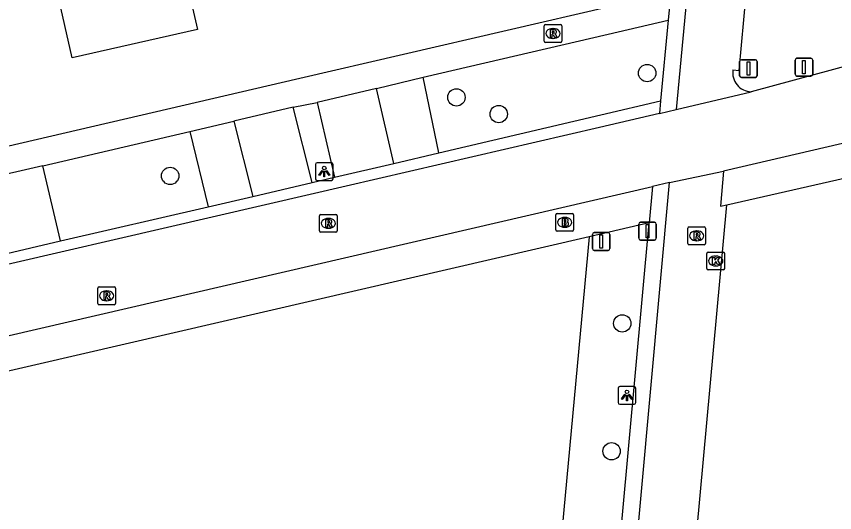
# Model space of a CAD drawing. Extents: x 156414 to 157775, y 382335 to 383765.
# Drawn here: x 156784.89 to 156830.97, y 383193.66 to 383221.63 of the extents above; entities that cross this region are included whole.
import ezdxf

# ---------------------------------------------------------------- set-up
doc = ezdxf.new("R2010")
doc.units = 0
for name, color, linetype in [('IMGEO_Berm_groen', 7, 'Continuous'), ('IMGEO_Boom', 7, 'Continuous'), ('IMGEO_Brandkraan', 7, 'Continuous'), ('IMGEO_Fietspad_gesloten', 7, 'Continuous'), ('IMGEO_Kolk', 7, 'Continuous'), ('IMGEO_Lichtpunt', 7, 'Continuous'), ('IMGEO_Pand', 7, 'Continuous'), ('IMGEO_Parkeervlak_open', 7, 'Continuous'), ('IMGEO_Rijbaan_lokaal_gesloten', 7, 'Continuous'), ('IMGEO_Rijbaan_lokaal_open', 7, 'Continuous'), ('IMGEO_Rioolput', 7, 'Continuous'), ('IMGEO_Verkeersbordpaal', 7, 'Continuous'), ('IMGEO_Voetpad_open', 7, 'Continuous')]:
    doc.layers.add(name, color=color, linetype=linetype)

msp = doc.modelspace()

# ---------------------------------------------------------------- linework, layer by layer
at = {"layer": 'IMGEO_Berm_groen'}
msp.add_lwpolyline([(156817.138, 383209.21), (156812.833, 383162.636)], dxfattribs=at)
at = {"layer": 'IMGEO_Boom'}
for centre in [(156820.413, 383218.43), (156809.675, 383217.063), (156812.057, 383216.119), (156793.553, 383212.639), (156819.009, 383204.327), (156818.407, 383197.122)]:
    msp.add_circle(centre, 0.489, dxfattribs=at)
at = {"layer": 'IMGEO_Brandkraan'}
for p, q in [((156815.272, 383209.594), (156815.272, 383210.446)), ((156815.347, 383210.52), (156816.199, 383210.52)), ((156815.76, 383210.3), (156815.785, 383210.3)), ((156816.273, 383210.446), (156816.273, 383209.594)), ((156815.783, 383209.74), (156815.758, 383209.74)), ((156816.199, 383209.52), (156815.347, 383209.52))]:
    msp.add_line(p, q, dxfattribs=at)
for points in [[(156815.272, 383209.594), (156815.272, 383210.446)], [(156815.347, 383210.52), (156816.199, 383210.52)], [(156815.62, 383210.22), (156815.62, 383209.82), (156815.833, 383209.82)], [(156815.851, 383210.22), (156815.62, 383210.22)], [(156816.273, 383210.446), (156816.273, 383209.594)], [(156815.799, 383210.139), (156815.745, 383210.139), (156815.745, 383210.063)], [(156815.745, 383210.063), (156815.798, 383210.063)], [(156815.807, 383209.987), (156815.745, 383209.987), (156815.745, 383209.906)], [(156815.745, 383209.906), (156815.807, 383209.906)], [(156816.199, 383209.52), (156815.347, 383209.52)]]:
    msp.add_lwpolyline(points, dxfattribs=at)
for centre, radius, start, end in [((156815.349, 383210.444), 0.0765, 91.552, 178.448), ((156815.349, 383210.444), 0.0765, 91.552, 178.448), ((156815.855, 383210.075), 0.145, 59.4692, 91.5367), ((156815.88, 383210.122), 0.0922, 285.5137, 58.1501), ((156816.197, 383210.444), 0.0765, 1.552, 88.448), ((156816.197, 383210.444), 0.0765, 1.552, 88.448), ((156815.8, 383210.101), 0.0379, 267.8285, 90.9355), ((156815.808, 383209.946), 0.0404, 269.8759, 90.5077), ((156815.839, 383210.071), 0.251, 268.6676, 293.5347), ((156815.885, 383209.93), 0.105, 301.3115, 78.989), ((156815.349, 383209.596), 0.0765, 181.552, 268.448), ((156815.349, 383209.596), 0.0765, 181.552, 268.448), ((156816.197, 383209.596), 0.0765, 271.552, 358.448), ((156816.197, 383209.596), 0.0765, 271.552, 358.448)]:
    msp.add_arc(centre, radius, start, end, dxfattribs=at)
for centre, major_axis, ratio, start_param, end_param in [((156815.759, 383210.02), (-0.387, 0.002), 0.722429, 4.712389, 7.853982), ((156815.784, 383210.02), (-0.39, 0.002), 0.717154, 1.570796, 4.712389)]:
    msp.add_ellipse(centre, major_axis=major_axis, ratio=ratio, start_param=start_param, end_param=end_param, dxfattribs=at)
at = {"layer": 'IMGEO_Fietspad_gesloten'}
for points in [[(156825.238, 383218.606), (156825.585, 383218.585), (156828.482, 383250), (156828.551, 383250.802), (156830.78, 383274.941), (156830.461, 383274.97), (156830.563, 383276.081)], [(156827.517, 383275.462), (156827.42, 383274.005), (156825.75, 383255.841), (156825.205, 383250), (156822.054, 383216.381)], [(156824.718, 383212.905), (156824.538, 383210.929), (156824.899, 383211.011)], [(156811.984, 383101.301), (156816.709, 383157.337), (156816.852, 383159.002), (156821.67, 383212.256)], [(156820.377, 383161.671), (156824.899, 383211.011)]]:
    msp.add_lwpolyline(points, dxfattribs=at)
msp.add_arc((156826.303, 383218.453), 1.076, 171.8112, 267.9008, dxfattribs=at)
at = {"layer": 'IMGEO_Kolk'}
for p, q in [((156823.851, 383208.343), (156824.703, 383208.343)), ((156823.776, 383207.417), (156823.776, 383208.269)), ((156824.264, 383208.123), (156824.289, 383208.123)), ((156824.777, 383208.269), (156824.777, 383207.417)), ((156824.287, 383207.563), (156824.262, 383207.563)), ((156824.703, 383207.343), (156823.851, 383207.343))]:
    msp.add_line(p, q, dxfattribs=at)
for points in [[(156823.851, 383208.343), (156824.703, 383208.343)], [(156823.776, 383207.417), (156823.776, 383208.269)], [(156824.097, 383208.043), (156824.22, 383208.043), (156824.22, 383207.892), (156824.35, 383208.043), (156824.514, 383208.043), (156824.368, 383207.892), (156824.521, 383207.643), (156824.369, 383207.643), (156824.284, 383207.807), (156824.22, 383207.74), (156824.22, 383207.643), (156824.097, 383207.643), (156824.097, 383208.043)], [(156824.777, 383208.269), (156824.777, 383207.417)], [(156824.703, 383207.343), (156823.851, 383207.343)]]:
    msp.add_lwpolyline(points, dxfattribs=at)
for centre, start, end in [((156823.853, 383208.267), 91.552, 178.448), ((156823.853, 383208.267), 91.552, 178.448), ((156824.701, 383208.267), 1.552, 88.448), ((156824.701, 383208.267), 1.552, 88.448), ((156823.853, 383207.419), 181.552, 268.448), ((156823.853, 383207.419), 181.552, 268.448), ((156824.701, 383207.419), 271.552, 358.448), ((156824.701, 383207.419), 271.552, 358.448)]:
    msp.add_arc(centre, 0.0765, start, end, dxfattribs=at)
for centre, major_axis, ratio, start_param, end_param in [((156824.263, 383207.843), (-0.387, 0.002), 0.722429, 4.712389, 7.853982), ((156824.288, 383207.843), (-0.39, 0.002), 0.717154, 1.570796, 4.712389)]:
    msp.add_ellipse(centre, major_axis=major_axis, ratio=ratio, start_param=start_param, end_param=end_param, dxfattribs=at)
at = {"layer": 'IMGEO_Lichtpunt'}
for p, q in [((156802.632, 383213.378), (156801.824, 383213.378)), ((156802.632, 383213.378), (156801.824, 383213.378)), ((156801.73, 383213.283), (156801.73, 383212.476)), ((156801.73, 383213.283), (156801.73, 383212.476)), ((156802.726, 383212.476), (156802.726, 383213.283)), ((156802.726, 383212.476), (156802.726, 383213.283)), ((156801.824, 383212.382), (156802.632, 383212.382)), ((156801.824, 383212.382), (156802.632, 383212.382)), ((156818.774, 383200.671), (156818.774, 383199.864)), ((156818.774, 383200.671), (156818.774, 383199.864)), ((156819.676, 383200.766), (156818.868, 383200.766)), ((156819.676, 383200.766), (156818.868, 383200.766)), ((156819.77, 383199.864), (156819.77, 383200.671)), ((156819.77, 383199.864), (156819.77, 383200.671)), ((156818.868, 383199.77), (156819.676, 383199.77)), ((156818.868, 383199.77), (156819.676, 383199.77))]:
    msp.add_line(p, q, dxfattribs=at)
for points in [[(156802.104, 383212.947), (156802.143, 383212.919), (156801.955, 383212.657), (156801.917, 383212.684), (156802.104, 383212.947)], [(156802.316, 383212.919), (156802.354, 383212.946), (156802.541, 383212.684), (156802.502, 383212.656), (156802.316, 383212.919)], [(156802.206, 383212.899), (156802.253, 383212.899), (156802.253, 383212.577), (156802.206, 383212.577), (156802.206, 383212.899)], [(156819.148, 383200.335), (156819.187, 383200.307), (156818.999, 383200.045), (156818.961, 383200.072), (156819.148, 383200.335)], [(156819.25, 383200.287), (156819.297, 383200.287), (156819.297, 383199.965), (156819.25, 383199.965), (156819.25, 383200.287)], [(156819.36, 383200.307), (156819.398, 383200.334), (156819.585, 383200.072), (156819.546, 383200.044), (156819.36, 383200.307)]]:
    msp.add_lwpolyline(points, dxfattribs=at)
for centre in [(156802.229, 383213.081), (156819.273, 383200.469)]:
    msp.add_circle(centre, 0.0994, dxfattribs=at)
for centre, start, end in [((156801.824, 383213.283), 90, 180), ((156801.824, 383213.283), 90, 180), ((156802.632, 383213.283), 0, 90), ((156802.632, 383213.283), 0, 90), ((156801.824, 383212.476), 180, 270), ((156801.824, 383212.476), 180, 270), ((156802.632, 383212.476), 270, 0), ((156802.632, 383212.476), 270, 360), ((156818.868, 383200.671), 90, 180), ((156818.868, 383200.671), 90, 180), ((156819.676, 383200.671), 0, 90), ((156819.676, 383200.671), 0, 90), ((156818.868, 383199.864), 180, 270), ((156818.868, 383199.864), 180, 270), ((156819.676, 383199.864), 270, 0), ((156819.676, 383199.864), 270, 360)]:
    msp.add_arc(centre, 0.0946, start, end, dxfattribs=at)
at = {"layer": 'IMGEO_Pand'}
msp.add_lwpolyline([(156795.645, 383237.154), (156797.367, 383229.703), (156793.299, 383228.768), (156794.544, 383223.275), (156795.086, 383220.882), (156788.038, 383219.285), (156785.423, 383230.82), (156789.223, 383231.698), (156788.911, 383233.051)], dxfattribs=at)
at = {"layer": 'IMGEO_Parkeervlak_open'}
for points in [[(156808.688, 383213.936), (156807.798, 383218.194)], [(156794.657, 383215.139), (156795.691, 383210.893)]]:
    msp.add_lwpolyline(points, dxfattribs=at)
at = {"layer": 'IMGEO_Rijbaan_lokaal_gesloten'}
for points in [[(156838.657, 383220.734), (156826.264, 383217.377)], [(156822.054, 383216.381), (156826.264, 383217.377)], [(156841.342, 383216.765), (156824.718, 383212.905)], [(156821.099, 383216.155), (156817.73, 383215.358), (156801.681, 383211.646), (156751.021, 383199.928), (156734.433, 383196.086), (156729.763, 383195.017)], [(156821.099, 383216.155), (156822.054, 383216.381)], [(156821.67, 383212.256), (156824.718, 383212.905)], [(156730.65, 383191.175), (156820.712, 383212.034)], [(156821.67, 383212.256), (156820.712, 383212.034)]]:
    msp.add_lwpolyline(points, dxfattribs=at)
at = {"layer": 'IMGEO_Rijbaan_lokaal_open'}
for points in [[(156805.177, 383217.566), (156801.823, 383216.781)], [(156806.151, 383213.341), (156805.177, 383217.566)], [(156801.823, 383216.781), (156802.812, 383212.557)], [(156808.688, 383213.936), (156817.797, 383216.075), (156821.166, 383216.866)], [(156821.166, 383216.866), (156821.099, 383216.155)], [(156800.475, 383216.503), (156797.135, 383215.72)], [(156801.544, 383212.259), (156800.475, 383216.503)], [(156797.135, 383215.72), (156798.212, 383211.477)], [(156806.151, 383213.341), (156808.688, 383213.936)], [(156786.386, 383213.206), (156783.03, 383212.43)], [(156787.381, 383208.985), (156786.386, 383213.206)], [(156802.812, 383212.557), (156806.151, 383213.341)], [(156801.544, 383212.259), (156802.812, 383212.557)], [(156798.212, 383211.477), (156801.544, 383212.259)], [(156795.691, 383210.893), (156798.212, 383211.477)], [(156787.381, 383208.985), (156795.691, 383210.893)], [(156784.031, 383208.195), (156787.381, 383208.985)]]:
    msp.add_lwpolyline(points, dxfattribs=at)
at = {"layer": 'IMGEO_Rioolput'}
for p, q in [((156814.61, 383220.235), (156814.61, 383221.087)), ((156814.685, 383221.161), (156815.537, 383221.161)), ((156815.098, 383220.941), (156815.123, 383220.941)), ((156815.611, 383221.087), (156815.611, 383220.235)), ((156815.121, 383220.381), (156815.096, 383220.381)), ((156815.537, 383220.161), (156814.685, 383220.161)), ((156801.963, 383209.538), (156801.963, 383210.39)), ((156802.038, 383210.464), (156802.89, 383210.464)), ((156802.451, 383210.244), (156802.476, 383210.244)), ((156802.964, 383210.39), (156802.964, 383209.538)), ((156802.474, 383209.684), (156802.449, 383209.684)), ((156822.705, 383208.834), (156822.705, 383209.686)), ((156822.78, 383209.76), (156823.632, 383209.76)), ((156823.706, 383209.686), (156823.706, 383208.834)), ((156802.89, 383209.464), (156802.038, 383209.464)), ((156823.193, 383209.54), (156823.218, 383209.54)), ((156823.216, 383208.98), (156823.191, 383208.98)), ((156823.632, 383208.76), (156822.78, 383208.76)), ((156789.477, 383205.454), (156789.477, 383206.306)), ((156789.552, 383206.38), (156790.404, 383206.38)), ((156789.965, 383206.16), (156789.99, 383206.16)), ((156790.478, 383206.306), (156790.478, 383205.454)), ((156789.988, 383205.6), (156789.963, 383205.6)), ((156790.404, 383205.38), (156789.552, 383205.38))]:
    msp.add_line(p, q, dxfattribs=at)
for points in [[(156814.61, 383220.235), (156814.61, 383221.087)], [(156814.685, 383221.161), (156815.537, 383221.161)], [(156815.199, 383220.859), (156814.947, 383220.861), (156814.947, 383220.461)], [(156815.125, 383220.78), (156815.071, 383220.78), (156815.071, 383220.699)], [(156815.611, 383221.087), (156815.611, 383220.235)], [(156814.947, 383220.461), (156815.071, 383220.461), (156815.071, 383220.623), (156815.082, 383220.623)], [(156815.071, 383220.699), (156815.123, 383220.699)], [(156815.129, 383220.594), (156815.2, 383220.461), (156815.34, 383220.461), (156815.275, 383220.587)], [(156815.537, 383220.161), (156814.685, 383220.161)], [(156801.963, 383209.538), (156801.963, 383210.39)], [(156802.038, 383210.464), (156802.89, 383210.464)], [(156802.552, 383210.162), (156802.3, 383210.164), (156802.3, 383209.764)], [(156802.964, 383210.39), (156802.964, 383209.538)], [(156802.3, 383209.764), (156802.424, 383209.764), (156802.424, 383209.926), (156802.435, 383209.926)], [(156802.478, 383210.083), (156802.424, 383210.083), (156802.424, 383210.002)], [(156802.424, 383210.002), (156802.476, 383210.002)], [(156802.482, 383209.897), (156802.553, 383209.764), (156802.693, 383209.764), (156802.628, 383209.89)], [(156822.705, 383208.834), (156822.705, 383209.686)], [(156822.78, 383209.76), (156823.632, 383209.76)], [(156823.706, 383209.686), (156823.706, 383208.834)], [(156802.89, 383209.464), (156802.038, 383209.464)], [(156823.294, 383209.458), (156823.042, 383209.46), (156823.042, 383209.06)], [(156823.042, 383209.06), (156823.166, 383209.06), (156823.166, 383209.222), (156823.177, 383209.222)], [(156823.22, 383209.379), (156823.166, 383209.379), (156823.166, 383209.298)], [(156823.166, 383209.298), (156823.218, 383209.298)], [(156823.224, 383209.193), (156823.295, 383209.06), (156823.435, 383209.06), (156823.37, 383209.186)], [(156823.632, 383208.76), (156822.78, 383208.76)], [(156789.477, 383205.454), (156789.477, 383206.306)], [(156789.552, 383206.38), (156790.404, 383206.38)], [(156790.066, 383206.078), (156789.814, 383206.08), (156789.814, 383205.68)], [(156789.992, 383205.999), (156789.938, 383205.999), (156789.938, 383205.918)], [(156790.478, 383206.306), (156790.478, 383205.454)], [(156789.814, 383205.68), (156789.938, 383205.68), (156789.938, 383205.842), (156789.949, 383205.842)], [(156789.938, 383205.918), (156789.99, 383205.918)], [(156789.996, 383205.813), (156790.067, 383205.68), (156790.207, 383205.68), (156790.142, 383205.806)], [(156790.404, 383205.38), (156789.552, 383205.38)]]:
    msp.add_lwpolyline(points, dxfattribs=at)
for centre, radius, start, end in [((156814.687, 383221.085), 0.0765, 91.552, 178.448), ((156814.687, 383221.085), 0.0765, 91.552, 178.448), ((156815.131, 383220.684), 0.0964, 77.0061, 93.1865), ((156815.145, 383220.741), 0.0378, 276.6634, 79.6772), ((156815.198, 383220.749), 0.109, 350.3612, 89.416), ((156815.535, 383221.085), 0.0765, 1.552, 88.448), ((156815.535, 383221.085), 0.0765, 1.552, 88.448), ((156815.081, 383220.57), 0.0533, 26.0293, 88.6989), ((156815.107, 383220.888), 0.19, 274.7715, 282.9687), ((156815.196, 383220.749), 0.112, 277.5842, 350.9817), ((156815.18, 383220.534), 0.108, 29.5134, 73.7905), ((156814.687, 383220.237), 0.0765, 181.552, 268.448), ((156814.687, 383220.237), 0.0765, 181.552, 268.448), ((156815.535, 383220.237), 0.0765, 271.552, 358.448), ((156815.535, 383220.237), 0.0765, 271.552, 358.448), ((156802.04, 383210.388), 0.0765, 91.552, 178.448), ((156802.04, 383210.388), 0.0765, 91.552, 178.448), ((156802.551, 383210.052), 0.109, 350.3612, 89.416), ((156802.888, 383210.388), 0.0765, 1.552, 88.448), ((156802.888, 383210.388), 0.0765, 1.552, 88.448), ((156802.434, 383209.873), 0.0533, 26.0293, 88.6989), ((156802.46, 383210.191), 0.19, 274.7715, 282.9687), ((156802.484, 383209.987), 0.0964, 77.0061, 93.1865), ((156802.498, 383210.044), 0.0378, 276.6634, 79.6772), ((156802.549, 383210.052), 0.112, 277.5842, 350.9817), ((156802.533, 383209.837), 0.108, 29.5134, 73.7905), ((156822.782, 383209.684), 0.0765, 91.552, 178.448), ((156822.782, 383209.684), 0.0765, 91.552, 178.448), ((156823.63, 383209.684), 0.0765, 1.552, 88.448), ((156823.63, 383209.684), 0.0765, 1.552, 88.448), ((156802.04, 383209.54), 0.0765, 181.552, 268.448), ((156802.04, 383209.54), 0.0765, 181.552, 268.448), ((156802.888, 383209.54), 0.0765, 271.552, 358.448), ((156802.888, 383209.54), 0.0765, 271.552, 358.448), ((156823.176, 383209.169), 0.0533, 26.0293, 88.6989), ((156823.202, 383209.487), 0.19, 274.7715, 282.9687), ((156823.226, 383209.283), 0.0964, 77.0061, 93.1865), ((156823.24, 383209.34), 0.0378, 276.6634, 79.6772), ((156823.293, 383209.348), 0.109, 350.3612, 89.416), ((156823.291, 383209.348), 0.112, 277.5842, 350.9817), ((156823.275, 383209.133), 0.108, 29.5134, 73.7905), ((156822.782, 383208.836), 0.0765, 181.552, 268.448), ((156822.782, 383208.836), 0.0765, 181.552, 268.448), ((156823.63, 383208.836), 0.0765, 271.552, 358.448), ((156823.63, 383208.836), 0.0765, 271.552, 358.448), ((156789.554, 383206.304), 0.0765, 91.552, 178.448), ((156789.554, 383206.304), 0.0765, 91.552, 178.448), ((156789.998, 383205.903), 0.0964, 77.0061, 93.1865), ((156790.012, 383205.96), 0.0378, 276.6634, 79.6772), ((156790.065, 383205.968), 0.109, 350.3612, 89.416), ((156790.402, 383206.304), 0.0765, 1.552, 88.448), ((156790.402, 383206.304), 0.0765, 1.552, 88.448), ((156789.948, 383205.789), 0.0533, 26.0293, 88.6989), ((156789.974, 383206.107), 0.19, 274.7715, 282.9687), ((156790.063, 383205.968), 0.112, 277.5842, 350.9817), ((156790.047, 383205.753), 0.108, 29.5134, 73.7905), ((156789.554, 383205.456), 0.0765, 181.552, 268.448), ((156789.554, 383205.456), 0.0765, 181.552, 268.448), ((156790.402, 383205.456), 0.0765, 271.552, 358.448), ((156790.402, 383205.456), 0.0765, 271.552, 358.448)]:
    msp.add_arc(centre, radius, start, end, dxfattribs=at)
for centre, major_axis, ratio, start_param, end_param in [((156815.097, 383220.661), (-0.387, 0.002), 0.722429, 4.712389, 7.853982), ((156815.122, 383220.661), (-0.39, 0.002), 0.717154, 1.570796, 4.712389), ((156802.45, 383209.964), (-0.387, 0.002), 0.722429, 4.712389, 7.853982), ((156802.475, 383209.964), (-0.39, 0.002), 0.717154, 1.570796, 4.712389), ((156823.192, 383209.26), (-0.387, 0.002), 0.722429, 4.712389, 7.853982), ((156823.217, 383209.26), (-0.39, 0.002), 0.717154, 1.570796, 4.712389), ((156789.964, 383205.88), (-0.387, 0.002), 0.722429, 4.712389, 7.853982), ((156789.989, 383205.88), (-0.39, 0.002), 0.717154, 1.570796, 4.712389)]:
    msp.add_ellipse(centre, major_axis=major_axis, ratio=ratio, start_param=start_param, end_param=end_param, dxfattribs=at)
at = {"layer": 'IMGEO_Verkeersbordpaal'}
for p, q in [((156825.616, 383218.283), (156825.616, 383219.083)), ((156825.616, 383219.083), (156825.616, 383218.283)), ((156825.716, 383219.183), (156826.506, 383219.183)), ((156826.506, 383219.183), (156825.716, 383219.183)), ((156826.606, 383219.083), (156826.606, 383218.283)), ((156826.606, 383218.283), (156826.606, 383219.083)), ((156828.746, 383218.364), (156828.746, 383219.164)), ((156828.746, 383219.164), (156828.746, 383218.364)), ((156828.846, 383219.264), (156829.636, 383219.264)), ((156829.636, 383219.264), (156828.846, 383219.264)), ((156829.736, 383219.164), (156829.736, 383218.364)), ((156829.736, 383218.364), (156829.736, 383219.164)), ((156826.506, 383218.183), (156825.716, 383218.183)), ((156825.716, 383218.183), (156826.506, 383218.183)), ((156829.636, 383218.264), (156828.846, 383218.264)), ((156828.846, 383218.264), (156829.636, 383218.264)), ((156819.936, 383209.124), (156819.936, 383209.924)), ((156819.936, 383209.924), (156819.936, 383209.124)), ((156820.036, 383210.024), (156820.826, 383210.024)), ((156820.826, 383210.024), (156820.036, 383210.024)), ((156820.926, 383209.924), (156820.926, 383209.124)), ((156820.926, 383209.124), (156820.926, 383209.924)), ((156817.328, 383208.54), (156817.328, 383209.34)), ((156817.328, 383209.34), (156817.328, 383208.54)), ((156817.428, 383209.44), (156818.218, 383209.44)), ((156818.218, 383209.44), (156817.428, 383209.44)), ((156818.318, 383209.34), (156818.318, 383208.54)), ((156818.318, 383208.54), (156818.318, 383209.34)), ((156820.826, 383209.024), (156820.036, 383209.024)), ((156820.036, 383209.024), (156820.826, 383209.024)), ((156818.218, 383208.44), (156817.428, 383208.44)), ((156817.428, 383208.44), (156818.218, 383208.44))]:
    msp.add_line(p, q, dxfattribs=at)
for points in [[(156826.036, 383219.058), (156826.186, 383219.058), (156826.186, 383218.308), (156826.036, 383218.308), (156826.036, 383219.058)], [(156829.166, 383219.139), (156829.316, 383219.139), (156829.316, 383218.389), (156829.166, 383218.389), (156829.166, 383219.139)], [(156820.356, 383209.899), (156820.506, 383209.899), (156820.506, 383209.149), (156820.356, 383209.149), (156820.356, 383209.899)], [(156817.748, 383209.315), (156817.898, 383209.315), (156817.898, 383208.565), (156817.748, 383208.565), (156817.748, 383209.315)]]:
    msp.add_lwpolyline(points, dxfattribs=at)
for centre, start, end in [((156825.716, 383219.083), 90, 180), ((156825.716, 383219.083), 90, 180), ((156826.506, 383219.083), 0, 90), ((156826.506, 383219.083), 360, 90), ((156828.846, 383219.164), 90, 180), ((156828.846, 383219.164), 90, 180), ((156829.636, 383219.164), 0, 90), ((156829.636, 383219.164), 360, 90), ((156825.716, 383218.283), 180, 270), ((156825.716, 383218.283), 180, 270), ((156826.506, 383218.283), 270, 0), ((156826.506, 383218.283), 270, 0), ((156828.846, 383218.364), 180, 270), ((156828.846, 383218.364), 180, 270), ((156829.636, 383218.364), 270, 0), ((156829.636, 383218.364), 270, 0), ((156820.036, 383209.924), 90, 180), ((156820.036, 383209.924), 90, 180), ((156820.826, 383209.924), 0, 90), ((156820.826, 383209.924), 360, 90), ((156817.428, 383209.34), 90, 180), ((156817.428, 383209.34), 90, 180), ((156818.218, 383209.34), 0, 90), ((156818.218, 383209.34), 360, 90), ((156820.036, 383209.124), 180, 270), ((156820.036, 383209.124), 180, 270), ((156820.826, 383209.124), 270, 0), ((156820.826, 383209.124), 270, 0), ((156817.428, 383208.54), 180, 270), ((156817.428, 383208.54), 180, 270), ((156818.218, 383208.54), 270, 0), ((156818.218, 383208.54), 270, 0)]:
    msp.add_arc(centre, 0.1, start, end, dxfattribs=at)
at = {"layer": 'IMGEO_Voetpad_open'}
for points in [[(156821.738, 383222.98), (156821.592, 383221.418)], [(156769.441, 383210.846), (156800.862, 383218.136), (156818.365, 383222.197)], [(156807.798, 383218.194), (156818.22, 383220.63), (156821.592, 383221.418)], [(156821.592, 383221.418), (156821.166, 383216.866)], [(156805.177, 383217.566), (156807.798, 383218.194)], [(156800.475, 383216.503), (156801.823, 383216.781)], [(156794.657, 383215.139), (156797.135, 383215.72)], [(156786.386, 383213.206), (156794.657, 383215.139)], [(156824.899, 383211.011), (156841.584, 383214.801)], [(156820.712, 383212.034), (156820.529, 383209.995)], [(156815.629, 383155.504), (156815.798, 383157.487), (156815.938, 383159.132), (156816.695, 383168.028), (156820.529, 383209.995)], [(156820.529, 383209.995), (156817.138, 383209.21)], [(156817.138, 383209.21), (156645.034, 383169.363)]]:
    msp.add_lwpolyline(points, dxfattribs=at)

doc.saveas('drawing.dxf')
